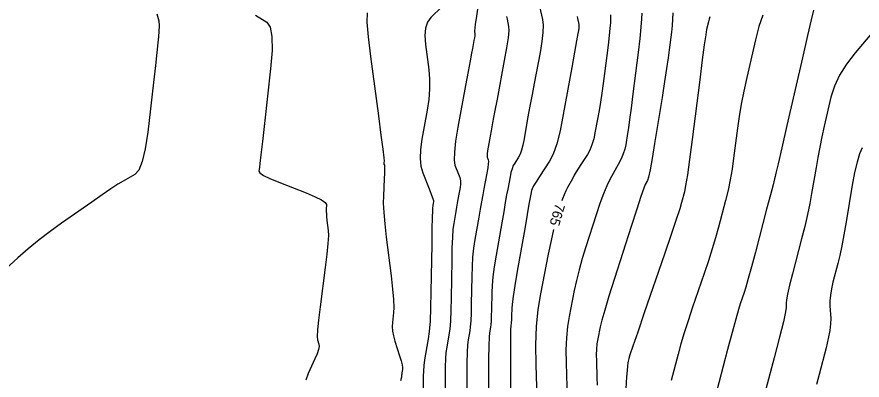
# Model space of a CAD drawing. Extents: x 2082232 to 2083549, y 592624 to 593832.
# Drawn here: x 2082903.8 to 2082963.1, y 593324.3 to 593349.8 of the extents above; entities that cross this region are included whole.
import ezdxf

# ---------------------------------------------------------------- set-up
doc = ezdxf.new("R2010")
doc.units = 0
doc.layers.add('DT_X_Contour_Major', color=7, linetype='Continuous')
doc.layers.add('DT_X_Contour_Minor', color=7, linetype='Continuous')

msp = doc.modelspace()

# ---------------------------------------------------------------- linework, layer by layer
at = {"layer": 'DT_X_Contour_Major'}
for points in [[(2082933.646, 593350.493), (2082932.883, 593349.749), (2082932.644, 593349.422), (2082932.499, 593348.999), (2082932.448, 593348.481), (2082932.49, 593347.868), (2082932.728, 593346.106), (2082932.788, 593345.432), (2082932.792, 593344.733), (2082932.737, 593344.008), (2082932.626, 593343.257), (2082932.252, 593341.22), (2082932.15, 593340.499), (2082932.125, 593339.865), (2082932.176, 593339.316), (2082932.304, 593338.853), (2082932.747, 593337.734), (2082932.892, 593337.362), (2082932.993, 593337.086), (2082933.051, 593336.905), (2082933.066, 593336.821), (2082933.048, 593336.722), (2082933.04, 593336.684), (2082933.033, 593336.641), (2082933.024, 593336.594), (2082933.016, 593336.544), (2082932.991, 593336.404), (2082932.981, 593336.203), (2082932.968, 593335.704), (2082932.953, 593334.909), (2082932.935, 593333.816), (2082932.885, 593330.505), (2082932.859, 593329.368), (2082932.818, 593328.439), (2082932.764, 593327.719), (2082932.696, 593327.206), (2082932.495, 593326.117), (2082932.429, 593325.714), (2082932.382, 593325.322), (2082932.354, 593324.94), (2082932.345, 593324.569), (2082932.347, 593323.593)], [(2082945.477, 593349.952), (2082945.487, 593349.586), (2082945.478, 593349.372), (2082945.445, 593349.007), (2082945.389, 593348.49), (2082945.308, 593347.821), (2082945.06, 593345.833), (2082944.967, 593345.112), (2082944.872, 593344.439), (2082944.775, 593343.815), (2082944.677, 593343.238), (2082944.414, 593341.765), (2082944.306, 593341.249), (2082944.179, 593340.805), (2082944.034, 593340.434), (2082943.87, 593340.134), (2082943.407, 593339.431), (2082943.239, 593339.172), (2082943.083, 593338.92), (2082942.938, 593338.676), (2082942.805, 593338.44), (2082942.467, 593337.821), (2082942.343, 593337.579), (2082942.225, 593337.314), (2082942.114, 593337.029), (2082942.066, 593336.89)], [(2082959.719, 593350.275), (2082959.561, 593349.6), (2082959.302, 593348.482), (2082958.943, 593346.921), (2082957.853, 593342.169), (2082957.495, 593340.61), (2082957.239, 593339.494), (2082957.086, 593338.823), (2082957.034, 593338.596), (2082957.032, 593338.583), (2082956.995, 593338.437), (2082956.883, 593338.009), (2082956.697, 593337.299), (2082956.437, 593336.308), (2082955.645, 593333.287), (2082955.373, 593332.26), (2082955.15, 593331.443), (2082954.976, 593330.836), (2082954.851, 593330.44), (2082954.584, 593329.665), (2082954.454, 593329.246), (2082954.263, 593328.57), (2082954.011, 593327.638), (2082953.698, 593326.449), (2082952.782, 593322.936)], [(2082941.481, 593334.874), (2082941.312, 593334.103), (2082941.117, 593333.148), (2082940.561, 593330.36), (2082940.385, 593329.264), (2082940.273, 593328.068), (2082940.225, 593326.771), (2082940.241, 593325.372), (2082940.37, 593321.51)]]:
    msp.add_lwpolyline(points, dxfattribs=at)
at = {"layer": 'DT_X_Contour_Minor'}
for points in [[(2082936.221, 593350.824), (2082936.049, 593349.677), (2082935.993, 593349.296), (2082935.956, 593349.012), (2082935.937, 593348.826), (2082935.936, 593348.738), (2082935.959, 593348.632), (2082935.962, 593348.572), (2082935.952, 593348.468), (2082935.93, 593348.322), (2082935.897, 593348.134), (2082935.791, 593347.574), (2082935.731, 593347.254), (2082935.631, 593346.713), (2082935.491, 593345.953), (2082935.311, 593344.973), (2082934.777, 593342.065), (2082934.614, 593341.08), (2082934.525, 593340.308), (2082934.51, 593339.747), (2082934.569, 593339.399), (2082934.824, 593338.754), (2082934.903, 593338.514), (2082934.947, 593338.279), (2082934.957, 593338.048), (2082934.932, 593337.822), (2082934.821, 593337.225), (2082934.777, 593336.99), (2082934.73, 593336.73), (2082934.68, 593336.447), (2082934.626, 593336.14), (2082934.479, 593335.29), (2082934.428, 593334.888), (2082934.388, 593334.322), (2082934.358, 593333.59), (2082934.338, 593332.693), (2082934.298, 593330.081), (2082934.278, 593329.184), (2082934.246, 593328.451), (2082934.203, 593327.882), (2082934.149, 593327.478), (2082933.99, 593326.619), (2082933.938, 593326.249), (2082933.902, 593325.783), (2082933.88, 593325.223), (2082933.874, 593324.566), (2082933.877, 593322.689)], [(2082940.503, 593350.531), (2082940.699, 593349.623), (2082940.745, 593349.223), (2082940.732, 593348.703), (2082940.663, 593348.063), (2082940.537, 593347.304), (2082940.124, 593345.119), (2082939.978, 593344.342), (2082939.849, 593343.649), (2082939.737, 593343.041), (2082939.642, 593342.517), (2082939.413, 593341.232), (2082939.324, 593340.791), (2082939.232, 593340.431), (2082939.135, 593340.152), (2082939.034, 593339.955), (2082938.759, 593339.538), (2082938.661, 593339.36), (2082938.574, 593339.139), (2082938.497, 593338.875), (2082938.43, 593338.568), (2082938.267, 593337.693), (2082938.195, 593337.299), (2082938.101, 593336.774), (2082937.985, 593336.119), (2082937.848, 593335.333), (2082937.453, 593333.062), (2082937.323, 593332.26), (2082937.228, 593331.557), (2082937.168, 593330.953), (2082937.143, 593330.447), (2082937.125, 593329.232), (2082937.115, 593328.814), (2082937.101, 593328.473), (2082937.081, 593328.209), (2082937.056, 593328.021), (2082936.982, 593327.621), (2082936.958, 593327.317), (2082936.941, 593326.706), (2082936.932, 593325.788), (2082936.931, 593324.562), (2082936.938, 593320.882)], [(2082913.654, 593350.012), (2082913.785, 593349.523), (2082913.814, 593349.167), (2082913.756, 593348.398), (2082913.718, 593347.981), (2082913.648, 593347.309), (2082913.546, 593346.38), (2082913.412, 593345.196), (2082913.011, 593341.696), (2082912.841, 593340.526), (2082912.632, 593339.641), (2082912.385, 593339.04), (2082912.099, 593338.725), (2082911.285, 593338.265), (2082910.918, 593338.044), (2082910.428, 593337.726), (2082909.815, 593337.312), (2082909.078, 593336.801), (2082906.951, 593335.31), (2082906.162, 593334.739), (2082905.389, 593334.143), (2082904.633, 593333.523), (2082903.893, 593332.879), (2082901.944, 593331.129)], [(2082920.564, 593349.922), (2082921.356, 593349.418), (2082921.596, 593349.073), (2082921.721, 593348.414), (2082921.732, 593347.444), (2082921.629, 593346.16), (2082921.2, 593342.32), (2082921.058, 593341.047), (2082920.951, 593340.109), (2082920.881, 593339.505), (2082920.847, 593339.236), (2082920.804, 593338.964), (2082920.88, 593338.84), (2082921.139, 593338.67), (2082921.582, 593338.454), (2082922.209, 593338.193), (2082924.125, 593337.438), (2082924.753, 593337.174), (2082925.2, 593336.949), (2082925.466, 593336.764), (2082925.55, 593336.618), (2082925.535, 593336.282), (2082925.534, 593336.139), (2082925.543, 593335.962), (2082925.561, 593335.751), (2082925.588, 593335.506), (2082925.673, 593334.809), (2082925.685, 593334.45), (2082925.655, 593333.897), (2082925.583, 593333.15), (2082925.47, 593332.209), (2082925.114, 593329.439), (2082925.002, 593328.516), (2082924.933, 593327.823), (2082924.906, 593327.36), (2082924.922, 593327.128), (2082925.022, 593326.815), (2082925.032, 593326.664), (2082924.988, 593326.444), (2082924.89, 593326.156), (2082924.738, 593325.8), (2082924.26, 593324.758), (2082924.108, 593324.292)], [(2082928.407, 593350.093), (2082928.391, 593349.417), (2082928.466, 593348.389), (2082928.631, 593347.008), (2082929.191, 593342.858), (2082929.374, 593341.492), (2082929.503, 593340.505), (2082929.577, 593339.899), (2082929.598, 593339.672), (2082929.58, 593339.575), (2082929.575, 593339.54), (2082929.575, 593339.507), (2082929.579, 593339.477), (2082929.588, 593339.449), (2082929.616, 593339.378), (2082929.623, 593339.299), (2082929.622, 593339.115), (2082929.613, 593338.827), (2082929.597, 593338.434), (2082929.543, 593337.248), (2082929.541, 593336.732), (2082929.575, 593336.072), (2082929.646, 593335.27), (2082929.752, 593334.324), (2082930.085, 593331.611), (2082930.19, 593330.687), (2082930.255, 593329.952), (2082930.28, 593329.404), (2082930.266, 593329.045), (2082930.175, 593328.336), (2082930.16, 593328.056), (2082930.185, 593327.745), (2082930.249, 593327.404), (2082930.353, 593327.033), (2082930.681, 593326.002), (2082930.787, 593325.653), (2082930.858, 593325.378), (2082930.893, 593325.176), (2082930.894, 593325.049), (2082930.849, 593324.808), (2082930.835, 593324.726), (2082930.824, 593324.659), (2082930.818, 593324.607), (2082930.816, 593324.571), (2082930.816, 593324.497), (2082930.753, 593324.254)], [(2082938.189, 593349.835), (2082938.22, 593349.634), (2082938.329, 593349.128), (2082938.341, 593348.835), (2082938.295, 593348.337), (2082938.191, 593347.634), (2082938.029, 593346.725), (2082937.519, 593344.029), (2082937.345, 593343.108), (2082937.206, 593342.367), (2082937.101, 593341.807), (2082937.03, 593341.427), (2082936.889, 593340.654), (2082936.845, 593340.392), (2082936.822, 593340.187), (2082936.817, 593340.038), (2082936.833, 593339.945), (2082936.901, 593339.774), (2082936.914, 593339.666), (2082936.901, 593339.472), (2082936.863, 593339.191), (2082936.799, 593338.824), (2082936.594, 593337.728), (2082936.514, 593337.296), (2082936.428, 593336.82), (2082936.336, 593336.3), (2082936.237, 593335.736), (2082935.966, 593334.176), (2082935.876, 593333.574), (2082935.808, 593332.939), (2082935.763, 593332.271), (2082935.741, 593331.57), (2082935.711, 593329.656), (2082935.696, 593328.999), (2082935.673, 593328.462), (2082935.642, 593328.045), (2082935.602, 593327.749), (2082935.486, 593327.12), (2082935.448, 593326.783), (2082935.421, 593326.245), (2082935.406, 593325.505), (2082935.402, 593324.564), (2082935.407, 593321.786)], [(2082943.133, 593349.827), (2082943.164, 593349.682), (2082943.231, 593349.37), (2082943.252, 593349.26), (2082943.263, 593349.163), (2082943.265, 593349.08), (2082943.258, 593349.009), (2082943.226, 593348.839), (2082943.188, 593348.629), (2082943.097, 593348.125), (2082942.955, 593347.328), (2082942.76, 593346.237), (2082942.171, 593342.939), (2082941.944, 593341.806), (2082941.707, 593340.882), (2082941.458, 593340.167), (2082941.199, 593339.661), (2082940.493, 593338.59), (2082940.259, 593338.226), (2082940.087, 593337.94), (2082939.977, 593337.732), (2082939.929, 593337.6), (2082939.882, 593337.351), (2082939.843, 593337.13), (2082939.759, 593336.653), (2082939.631, 593335.919), (2082939.459, 593334.929), (2082938.941, 593331.948), (2082938.77, 593330.946), (2082938.648, 593330.174), (2082938.573, 593329.634), (2082938.546, 593329.325), (2082938.538, 593328.807), (2082938.534, 593328.63), (2082938.528, 593328.485), (2082938.519, 593328.372), (2082938.509, 593328.292), (2082938.477, 593328.122), (2082938.467, 593327.851), (2082938.461, 593327.167), (2082938.459, 593326.07), (2082938.46, 593324.559), (2082938.468, 593319.979)], [(2082947.67, 593350.058), (2082947.659, 593349.67), (2082947.613, 593349.081), (2082947.531, 593348.291), (2082947.413, 593347.3), (2082947.05, 593344.388), (2082946.925, 593343.396), (2082946.822, 593342.603), (2082946.741, 593342.008), (2082946.682, 593341.613), (2082946.554, 593340.825), (2082946.485, 593340.516), (2082946.373, 593340.183), (2082946.22, 593339.824), (2082946.024, 593339.44), (2082945.445, 593338.383), (2082945.222, 593337.931), (2082944.985, 593337.367), (2082944.734, 593336.691), (2082944.471, 593335.903), (2082943.75, 593333.653), (2082943.497, 593332.829), (2082943.276, 593332.045), (2082943.09, 593331.301), (2082942.937, 593330.598), (2082942.573, 593328.774), (2082942.458, 593328.058), (2082942.385, 593327.275), (2082942.353, 593326.427), (2082942.364, 593325.512), (2082942.448, 593322.986)], [(2082949.856, 593350.09), (2082949.841, 593349.642), (2082949.809, 593349.187), (2082949.76, 593348.726), (2082949.605, 593347.485), (2082949.53, 593346.927), (2082949.421, 593346.184), (2082949.276, 593345.255), (2082949.098, 593344.14), (2082948.576, 593340.921), (2082948.398, 593339.852), (2082948.254, 593339.059), (2082948.146, 593338.543), (2082948.072, 593338.302), (2082947.922, 593338.029), (2082947.819, 593337.768), (2082947.619, 593337.19), (2082947.324, 593336.295), (2082946.933, 593335.084), (2082945.762, 593331.431), (2082945.37, 593330.192), (2082945.072, 593329.215), (2082944.867, 593328.5), (2082944.756, 593328.047), (2082944.585, 593327.188), (2082944.531, 593326.851), (2082944.496, 593326.482), (2082944.482, 593326.083), (2082944.487, 593325.652), (2082944.526, 593324.463), (2082944.535, 593323.946)], [(2082952.461, 593349.813), (2082952.402, 593349.648), (2082952.352, 593349.458), (2082952.227, 593348.916), (2082952.162, 593348.542), (2082952.058, 593347.828), (2082951.917, 593346.773), (2082951.737, 593345.377), (2082951.208, 593341.201), (2082951.026, 593339.796), (2082950.874, 593338.713), (2082950.754, 593337.952), (2082950.666, 593337.513), (2082950.471, 593336.771), (2082950.341, 593336.335), (2082950.097, 593335.584), (2082949.738, 593334.517), (2082949.266, 593333.135), (2082947.853, 593329.028), (2082947.387, 593327.673), (2082947.049, 593326.684), (2082946.839, 593326.064), (2082946.757, 593325.812), (2082946.71, 593325.629), (2082946.69, 593325.509), (2082946.668, 593325.288), (2082946.642, 593324.965), (2082946.614, 593324.54), (2082946.534, 593323.271)], [(2082956.18, 593349.925), (2082955.894, 593349.12), (2082955.647, 593348.19), (2082955.04, 593345.543), (2082954.828, 593344.576), (2082954.649, 593343.661), (2082954.501, 593342.798), (2082954.386, 593341.987), (2082954.12, 593339.892), (2082954.01, 593339.116), (2082953.879, 593338.361), (2082953.726, 593337.625), (2082953.551, 593336.91), (2082953.058, 593335.029), (2082952.857, 593334.297), (2082952.623, 593333.513), (2082952.357, 593332.677), (2082952.058, 593331.788), (2082951.219, 593329.347), (2082950.92, 593328.459), (2082950.656, 593327.627), (2082950.425, 593326.851), (2082950.228, 593326.13), (2082949.746, 593324.283)], [(2082964.437, 593349.411), (2082962.645, 593347.28), (2082962.035, 593346.485), (2082961.549, 593345.7), (2082961.188, 593344.925), (2082960.95, 593344.159), (2082960.481, 593342.128), (2082960.313, 593341.376), (2082960.16, 593340.643), (2082960.022, 593339.929), (2082959.9, 593339.234), (2082959.593, 593337.406), (2082959.462, 593336.692), (2082959.302, 593335.921), (2082959.11, 593335.093), (2082958.889, 593334.208), (2082958.257, 593331.772), (2082958.051, 593330.958), (2082957.905, 593330.344), (2082957.821, 593329.928), (2082957.797, 593329.712), (2082957.816, 593329.4), (2082957.768, 593329.092), (2082957.609, 593328.399), (2082957.339, 593327.323), (2082956.958, 593325.864), (2082955.796, 593321.459)], [(2082963.135, 593340.608), (2082962.955, 593340.183), (2082962.78, 593339.604), (2082962.61, 593338.87), (2082962.445, 593337.982), (2082962.013, 593335.409), (2082961.855, 593334.503), (2082961.706, 593333.715), (2082961.565, 593333.045), (2082961.433, 593332.493), (2082961.092, 593331.178), (2082960.983, 593330.705), (2082960.911, 593330.271), (2082960.875, 593329.877), (2082960.877, 593329.522), (2082960.932, 593328.628), (2082960.926, 593328.247), (2082960.87, 593327.776), (2082960.763, 593327.214), (2082960.604, 593326.562), (2082960.113, 593324.702), (2082959.924, 593323.991)]]:
    msp.add_lwpolyline(points, dxfattribs=at)

# ---------------------------------------------------------------- texts
at = {"layer": 'DT_X_Contour_Major'}
msp.add_text('765', height=0.7, rotation=253.78993, dxfattribs=at).set_placement((2082941.629, 593336.753))

doc.saveas('drawing.dxf')
